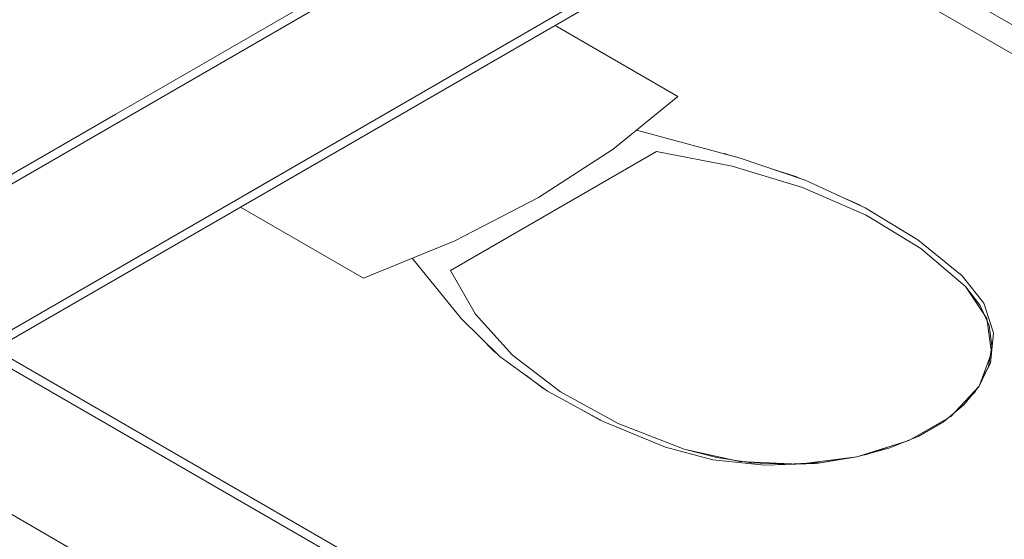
# Model space of a CAD drawing. Header units: millimetres. Extents: x 2 to 902, y -447 to 199.
# Tile 430 of 656: x 100.23 to 104.29, y 84.43 to 86.57. Entities that reach past the tile are written whole.
import ezdxf

# ---------------------------------------------------------------- set-up
doc = ezdxf.new("R2010")
doc.units = ezdxf.units.MM
doc.header["$MEASUREMENT"] = 0
for name, color, linetype, lineweight in [('IFC-Elemento de mobília-Contorno', 152, 'Continuous', 5), ('IFC-Elemento terminal-Contorno', 253, 'Continuous', 5), ('IFC-Parede padrão-Contorno', 44, 'Continuous', 5)]:
    doc.layers.add(name, color=color, linetype=linetype, lineweight=lineweight)

msp = doc.modelspace()

# ---------------------------------------------------------------- linework, layer by layer
at = {"layer": 'IFC-Elemento de mobília-Contorno', "color": 7, "lineweight": 5}
for p, q in [((103.3278, 87.122), (107.3288, 84.812)), ((103.3797, 87.092), (107.3288, 84.812)), ((103.2239, 87.062), (107.2249, 84.752)), ((103.2758, 87.032), (107.2249, 84.752))]:
    msp.add_line(p, q, dxfattribs=at)
at = {"layer": 'IFC-Elemento terminal-Contorno', "lineweight": 5}
for p, q in [((101.1376, 85.7975), (102.435, 86.5466)), ((102.435, 86.5466), (102.9421, 86.2538)), ((102.435, 86.5466), (102.9421, 86.2538)), ((102.9421, 86.2538), (102.6746, 86.0361)), ((102.9421, 86.2538), (102.6746, 86.0361)), ((102.7717, 86.1151), (103.1942, 86.0012)), ((102.7717, 86.1151), (103.1942, 86.0012)), ((102.6746, 86.0361), (102.3665, 85.837)), ((102.6746, 86.0361), (102.3665, 85.837)), ((102.0043, 85.536), (102.8532, 86.0262)), ((102.0043, 85.536), (102.8532, 86.0262)), ((102.8532, 86.0262), (103.1651, 85.967)), ((102.8532, 86.0262), (103.1651, 85.967)), ((103.1296, 86.0186), (103.139, 86.0166)), ((103.1296, 86.0186), (103.139, 86.0166)), ((103.139, 86.0166), (103.148, 86.0137)), ((103.139, 86.0166), (103.148, 86.0137)), ((103.1942, 86.0012), (103.4662, 85.9087)), ((103.1942, 86.0012), (103.4662, 85.9087)), ((103.1651, 85.967), (103.4559, 85.879)), ((103.1651, 85.967), (103.4559, 85.879)), ((103.3271, 85.956), (103.428, 85.9235)), ((103.3271, 85.956), (103.428, 85.9235)), ((103.428, 85.9235), (103.4458, 85.9156)), ((103.428, 85.9235), (103.4458, 85.9156)), ((103.4662, 85.9087), (103.7132, 85.7952)), ((103.4662, 85.9087), (103.7132, 85.7952)), ((103.4559, 85.879), (103.7178, 85.7647)), ((103.4559, 85.879), (103.7178, 85.7647)), ((102.0218, 85.6592), (102.3665, 85.837)), ((102.0218, 85.6592), (102.3665, 85.837)), ((103.6004, 85.847), (103.6905, 85.807)), ((103.6004, 85.847), (103.6905, 85.807)), ((101.1376, 85.7975), (101.6447, 85.5047)), ((101.1376, 85.7975), (101.6447, 85.5047)), ((103.6905, 85.807), (103.7008, 85.8009)), ((103.6905, 85.807), (103.7008, 85.8009)), ((103.7132, 85.7952), (103.9305, 85.6629)), ((103.7132, 85.7952), (103.9305, 85.6629)), ((103.7178, 85.7647), (103.9437, 85.6271)), ((103.7178, 85.7647), (103.9437, 85.6271)), ((103.8507, 85.7115), (103.9207, 85.6698)), ((103.8507, 85.7115), (103.9207, 85.6698)), ((103.9207, 85.6698), (103.9252, 85.6662)), ((103.9207, 85.6698), (103.9252, 85.6662)), ((103.9305, 85.6629), (104.1138, 85.5145)), ((103.9305, 85.6629), (104.1138, 85.5145)), ((101.6447, 85.5047), (102.0218, 85.6592)), ((101.6447, 85.5047), (102.0218, 85.6592)), ((103.9437, 85.6271), (104.1273, 85.47)), ((103.9437, 85.6271), (104.1273, 85.47)), ((101.8467, 85.5875), (102.0475, 85.3392)), ((101.8467, 85.5875), (102.0475, 85.3392)), ((102.0043, 85.536), (102.1068, 85.356)), ((102.0043, 85.536), (102.1068, 85.356)), ((104.1138, 85.5145), (104.2033, 85.4014)), ((104.1138, 85.5145), (104.2033, 85.4014)), ((104.1273, 85.47), (104.188, 85.3926)), ((104.1273, 85.47), (104.2151, 85.3382)), ((104.1879, 85.3926), (104.2246, 85.3104)), ((104.2033, 85.4014), (104.2431, 85.2792)), ((104.2033, 85.4014), (104.2431, 85.2792)), ((102.0174, 85.3765), (102.0209, 85.3711)), ((102.0174, 85.3765), (102.0209, 85.3711)), ((102.0209, 85.3711), (102.0259, 85.3658)), ((102.0209, 85.3711), (102.0259, 85.3658)), ((102.0475, 85.3392), (102.2078, 85.1821)), ((102.0475, 85.3392), (102.2078, 85.1821)), ((102.1068, 85.356), (102.2591, 85.1881)), ((102.1068, 85.356), (102.2591, 85.1881)), ((104.2151, 85.3382), (104.2344, 85.1974)), ((104.2246, 85.3104), (104.2362, 85.2257)), ((102.1261, 85.2622), (102.1822, 85.2042)), ((102.1261, 85.2622), (102.1822, 85.2042)), ((104.2431, 85.2792), (104.2307, 85.155)), ((104.2431, 85.2792), (104.2307, 85.155)), ((104.2362, 85.2257), (104.2224, 85.1412)), ((102.1822, 85.2042), (102.1957, 85.194)), ((102.1822, 85.2042), (102.1957, 85.194)), ((102.2078, 85.1821), (102.4044, 85.0395)), ((102.2078, 85.1821), (102.4044, 85.0395)), ((102.2591, 85.1881), (102.4571, 85.0369)), ((102.2591, 85.1881), (102.4571, 85.0369)), ((104.2344, 85.1974), (104.1837, 85.0593)), ((104.2224, 85.1412), (104.1837, 85.0593)), ((104.2307, 85.155), (104.1928, 85.0841)), ((104.2307, 85.155), (104.2153, 85.1262)), ((102.3144, 85.1048), (102.3838, 85.0526)), ((102.3144, 85.1048), (102.3838, 85.0526)), ((104.1837, 85.0593), (104.067, 84.9351)), ((104.1837, 85.0593), (104.121, 84.9824)), ((102.3838, 85.0526), (102.3946, 85.0466)), ((102.3838, 85.0526), (102.3946, 85.0466)), ((102.4044, 85.0395), (102.6334, 84.9141)), ((102.4044, 85.0395), (102.6334, 84.9141)), ((102.4571, 85.0369), (102.6954, 84.9065)), ((102.4571, 85.0369), (102.6954, 84.9065)), ((104.1671, 85.0362), (104.1153, 84.9866)), ((104.1671, 85.0362), (104.1568, 85.0263)), ((104.174, 85.0489), (104.1671, 85.0362)), ((104.1715, 85.0443), (104.1671, 85.0362)), ((104.121, 84.9824), (104.0365, 84.9129)), ((102.5499, 84.9598), (102.6216, 84.9197)), ((102.5499, 84.9598), (102.6216, 84.9197)), ((103.894, 84.8353), (104.067, 84.9351)), ((102.6216, 84.9197), (102.6277, 84.9172)), ((102.6216, 84.9197), (102.6277, 84.9172)), ((102.6334, 84.9141), (102.8905, 84.8082)), ((102.6334, 84.9141), (102.8905, 84.8082)), ((102.6954, 84.9065), (102.9676, 84.8004)), ((102.6954, 84.9065), (102.9676, 84.8004)), ((103.9325, 84.8529), (104.0365, 84.9129)), ((103.8121, 84.8041), (103.9325, 84.8529)), ((103.679, 84.7679), (103.894, 84.8353)), ((102.8905, 84.8082), (103.0864, 84.7566)), ((102.8905, 84.8082), (103.0864, 84.7566)), ((102.9676, 84.8004), (103.1017, 84.7654)), ((102.9676, 84.8004), (103.1959, 84.7497)), ((103.679, 84.7679), (103.8121, 84.8041)), ((103.6969, 84.7735), (103.719, 84.7775)), ((103.7049, 84.7749), (103.719, 84.7775)), ((103.719, 84.7775), (103.8049, 84.8074)), ((103.719, 84.7775), (103.7362, 84.7834)), ((103.0864, 84.7566), (103.2982, 84.7336)), ((103.0864, 84.7566), (103.2982, 84.7336)), ((103.1016, 84.7654), (103.244, 84.7443)), ((103.1959, 84.7497), (103.4397, 84.7386)), ((103.244, 84.7443), (103.3907, 84.7376)), ((103.2982, 84.7336), (103.5132, 84.7407)), ((103.2982, 84.7336), (103.5132, 84.7407)), ((103.3907, 84.7376), (103.5371, 84.7455)), ((103.4397, 84.7386), (103.679, 84.7679)), ((103.5132, 84.7407), (103.636, 84.7626)), ((103.5132, 84.7407), (103.5632, 84.7496)), ((103.5371, 84.7455), (103.679, 84.7679))]:
    msp.add_line(p, q, dxfattribs=at)
at = {"layer": 'IFC-Parede padrão-Contorno', "color": 7, "lineweight": 5}
for p, q in [((100.6242, 86.1811), (106.0471, 89.312)), ((101.1662, 85.854), (106.6014, 88.992)), ((99.5346, 85.512), (104.9575, 88.6429)), ((100.1235, 85.212), (105.5587, 88.3501)), ((100.0542, 85.212), (104.3121, 87.6703)), ((99.5, 85.532), (100.6242, 86.1811)), ((99.352, 85.6174), (104.7827, 82.482)), ((98.8324, 85.3174), (104.2631, 82.182)), ((100.0888, 85.232), (102.2661, 83.975))]:
    msp.add_line(p, q, dxfattribs=at)

doc.saveas('drawing.dxf')
